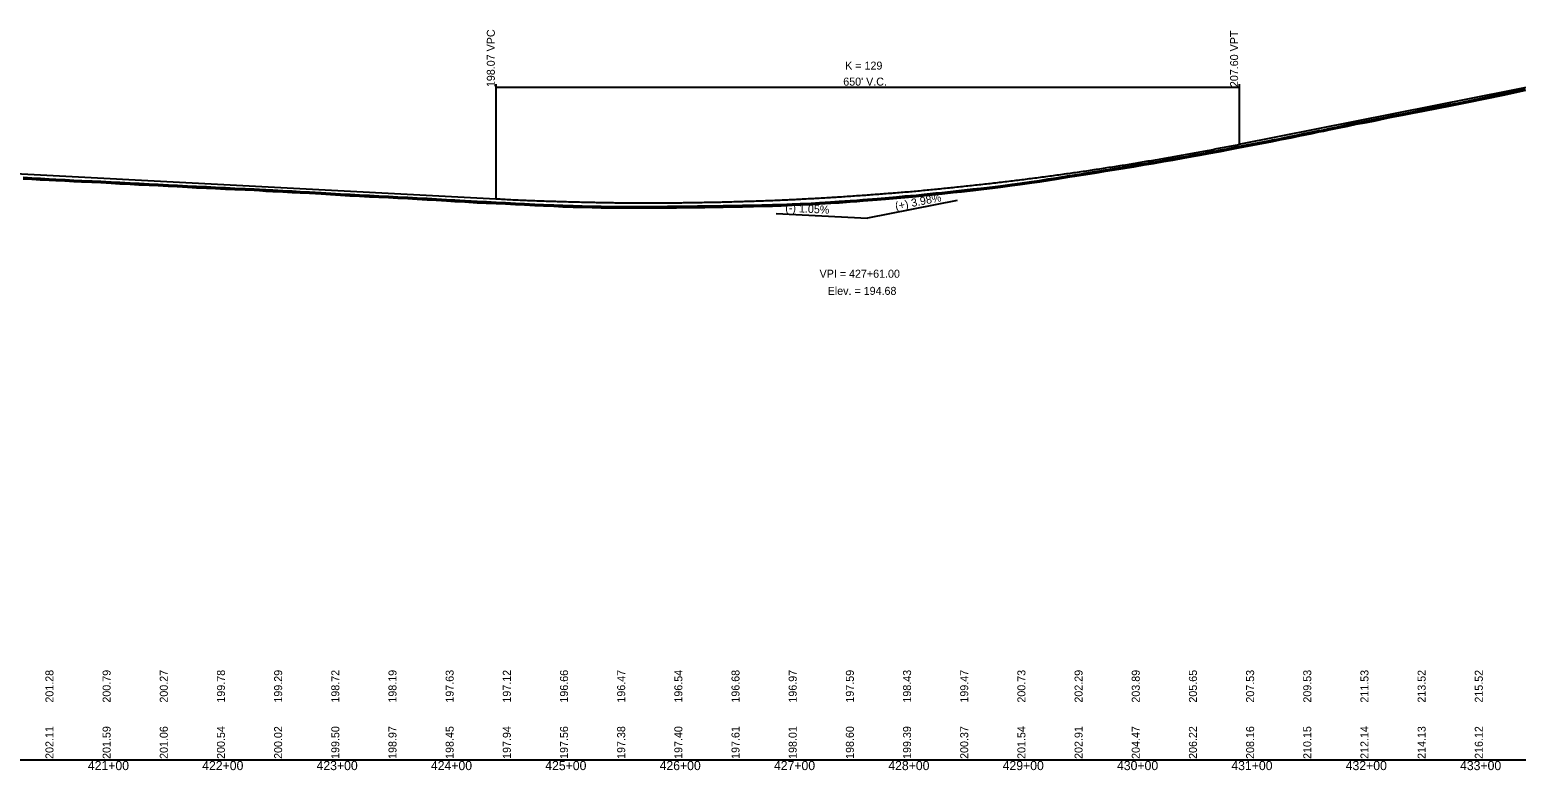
# Model space of a CAD drawing. Extents: x 1876258 to 1932803, y 754739 to 837911.
# Drawn here: x 1920391 to 1921691, y 827954 to 828601 of the extents above; entities that cross this region are included whole.
import ezdxf

# ---------------------------------------------------------------- set-up
doc = ezdxf.new("R2010")
doc.units = 0
for name, color, linetype in [('RD_DDB_GradeTX', 7, 'Continuous'), ('RD_DDB_Profile_EX', 7, 'Continuous'), ('RD_DDB_Profile_Lbl', 7, 'Continuous'), ('RD_DDB_Profile_PR', 7, 'Continuous'), ('RD_DDB_StaTX', 7, 'Continuous'), ('RD_DDB_StripGrade', 7, 'Continuous'), ('RD_DDB_VCLbl', 7, 'Continuous'), ('RD_GPK_Profile_Cell', 7, 'Continuous'), ('RD_Sketch1', 7, 'Continuous')]:
    doc.layers.add(name, color=color, linetype=linetype)

msp = doc.modelspace()

# ---------------------------------------------------------------- linework, layer by layer
at = {"layer": 'RD_DDB_GradeTX'}
for p in [(1921202.5, 828451.8), (1921044.2, 828440.4)]:
    msp.add_line(p, (1921124.1, 828436.2), dxfattribs=at)
at = {"layer": 'RD_DDB_Profile_EX'}
for points in [[(1921091.8, 828449.4), (1921099.2, 828449.8), (1921108.8, 828450.5), (1921114.8, 828450.9), (1921120.1, 828451.3), (1921132.5, 828452.3), (1921139.7, 828452.9), (1921149.6, 828453.8), (1921156.8, 828454.4), (1921166.7, 828455.3), (1921173.9, 828456), (1921183.8, 828457), (1921189.2, 828457.5), (1921199, 828458.6), (1921206.2, 828459.3), (1921216.3, 828460.5), (1921223.3, 828461.3), (1921233.4, 828462.5), (1921240.4, 828463.4), (1921250.5, 828464.7), (1921257.5, 828465.6), (1921267.6, 828467.1), (1921274.6, 828468.1), (1921282.1, 828469.3), (1921289.2, 828470.4), (1921300.9, 828472.3), (1921305.3, 828473), (1921312.8, 828474.2), (1921322.6, 828475.6), (1921325.9, 828476.2), (1921332, 828477.2), (1921340, 828478.4), (1921349.3, 828480), (1921357, 828481.2), (1921366.1, 828482.8), (1921374, 828484.1), (1921383.1, 828485.7), (1921390.9, 828487), (1921400.1, 828488.7), (1921407.9, 828490.1), (1921414.8, 828491.4), (1921422.6, 828492.8), (1921432.7, 828494.6), (1921439.8, 828496), (1921448.5, 828497.7), (1921478.1, 828503.4), (1921486.2, 828504.9), (1921494.5, 828506.6), (1921502.1, 828508.2), (1921513, 828510.4), (1921518.7, 828511.6), (1921523, 828512.4), (1921527.6, 828513.4), (1921535.1, 828515), (1921544, 828516.8), (1921551.5, 828518.3), (1921560.4, 828519.9), (1921567.9, 828521.4), (1921576.8, 828523.3), (1921582.4, 828524.4), (1921593.3, 828526.5), (1921600.5, 828527.9), (1921610, 828529.8), (1921633.9, 828534.5), (1921641.2, 828536), (1921648.5, 828537.4), (1921679.9, 828543.9), (1921699.8, 828548)], [(1920385.6, 828470.7), (1920393.3, 828470.3), (1920400.6, 828469.9), (1920408.3, 828469.4), (1920414.2, 828469.2), (1920422.2, 828468.8), (1920429.9, 828468.4), (1920436.7, 828468.1), (1920445.8, 828467.7), (1920453.5, 828467.3), (1920462.5, 828466.8), (1920470.2, 828466.4), (1920479.2, 828465.9), (1920486.9, 828465.5), (1920495.8, 828465.1), (1920503.6, 828464.7), (1920512.5, 828464.2), (1920520.4, 828463.8), (1920529.3, 828463.3), (1920537.1, 828462.9), (1920545.9, 828462.5), (1920553.9, 828462.1), (1920562.6, 828461.7), (1920570.6, 828461.3), (1920579.7, 828460.9), (1920587.5, 828460.6), (1920592.3, 828460.3), (1920597.8, 828459.9), (1920604.1, 828459.6), (1920612.6, 828459.3), (1920620.8, 828458.8), (1920627.8, 828458.4), (1920636, 828458), (1920646.2, 828457.4), (1920654.5, 828456.9), (1920663, 828456.4), (1920671.4, 828455.9), (1920679.8, 828455.4), (1920688.4, 828455), (1920696.6, 828454.6), (1920705.2, 828454.2), (1920713.4, 828453.7), (1920722.1, 828453.3), (1920730.2, 828452.9), (1920738.9, 828452.4), (1920746.9, 828452), (1920755.9, 828451.4), (1920763, 828450.9), (1920772, 828450.5), (1920782.6, 828449.8), (1920790.6, 828449.4), (1920799.4, 828449), (1920807.3, 828448.7), (1920816.1, 828448.3), (1920824, 828447.8), (1920833, 828447.4), (1920840.8, 828447), (1920849.7, 828446.6), (1920857.5, 828446.3), (1920866.6, 828446), (1920874.4, 828445.8), (1920883.3, 828445.5), (1920891, 828445.4), (1920900, 828445.2), (1920907.7, 828445.2), (1920916.9, 828445.2), (1920924.5, 828445.2), (1920933.6, 828445.2), (1920940.8, 828445.2), (1920949.2, 828445.4), (1920957, 828445.4), (1920966, 828445.6), (1920975.4, 828445.7), (1920981.7, 828445.7), (1920991.2, 828445.9), (1920997.8, 828446), (1921007.4, 828446.1), (1921014.7, 828446.2), (1921024.2, 828446.4), (1921031.5, 828446.6), (1921041, 828446.8), (1921048.4, 828447.1), (1921058, 828447.5), (1921065.2, 828447.8), (1921074.9, 828448.3), (1921082.2, 828448.7), (1921091.8, 828449.4)]]:
    msp.add_lwpolyline(points, dxfattribs=at)
at = {"layer": 'RD_DDB_Profile_PR'}
for p, q in [((1921449.1, 828500.8), (1921778.1, 828566.3)), ((1920351.1, 828476.6), (1920799.1, 828453.2))]:
    msp.add_line(p, q, dxfattribs=at)
msp.add_spline([(1920799.1, 828453.2), (1920812.1, 828452.5), (1920825.1, 828451.9), (1920838.1, 828451.4), (1920851.1, 828451), (1920864.1, 828450.6), (1920877.1, 828450.3), (1920890.1, 828450), (1920903.1, 828449.8), (1920916.1, 828449.7), (1920929.1, 828449.6), (1920942.1, 828449.6), (1920955.1, 828449.7), (1920968.1, 828449.9), (1920981.1, 828450.1), (1920994.1, 828450.3), (1921007.1, 828450.7), (1921020.1, 828451.1), (1921033.1, 828451.5), (1921046.1, 828452), (1921059.1, 828452.6), (1921072.1, 828453.3), (1921085.1, 828454), (1921098.1, 828454.8), (1921111.1, 828455.7), (1921124.1, 828456.6), (1921137.1, 828457.6), (1921150.1, 828458.6), (1921163.1, 828459.7), (1921176.1, 828460.9), (1921189.1, 828462.2), (1921202.1, 828463.5), (1921215.1, 828464.9), (1921228.1, 828466.3), (1921241.1, 828467.8), (1921254.1, 828469.4), (1921267.1, 828471), (1921280.1, 828472.7), (1921293.1, 828474.5), (1921306.1, 828476.3), (1921319.1, 828478.2), (1921332.1, 828480.2), (1921345.1, 828482.2), (1921358.1, 828484.3), (1921371.1, 828486.5), (1921384.1, 828488.7), (1921397.1, 828491), (1921410.1, 828493.4), (1921423.1, 828495.8), (1921436.1, 828498.3), (1921449.1, 828500.8)], degree=3, dxfattribs=at)
at = {"layer": 'RD_DDB_VCLbl'}
for p, q in [((1920799.1, 828553.3), (1920799.1, 828453.2)), ((1920799.1, 828550.8), (1921449.1, 828550.8)), ((1921449.1, 828553.3), (1921449.1, 828500.8))]:
    msp.add_line(p, q, dxfattribs=at)
at = {"layer": 'RD_GPK_Profile_Cell'}
msp.add_line((1878363.1, 827962.8), (1926563.1, 827962.8), dxfattribs=at)
at = {"layer": 'RD_Sketch1'}
msp.add_lwpolyline([(1920385.7, 828472), (1920393.3, 828471.6), (1920400.7, 828471.1), (1920408.3, 828470.6), (1920414.2, 828470.4), (1920422.3, 828470), (1920430, 828469.6), (1920436.8, 828469.3), (1920445.9, 828468.9), (1920453.5, 828468.5), (1920462.6, 828468), (1920470.3, 828467.7), (1920479.3, 828467.2), (1920487, 828466.8), (1920495.9, 828466.3), (1920503.7, 828465.9), (1920512.6, 828465.4), (1920520.5, 828465), (1920529.3, 828464.5), (1920537.2, 828464.2), (1920546, 828463.8), (1920553.9, 828463.4), (1920562.7, 828463), (1920570.7, 828462.6), (1920579.7, 828462.2), (1920587.6, 828461.9), (1920592.3, 828461.5), (1920597.9, 828461.2), (1920604.1, 828460.9), (1920612.7, 828460.5), (1920620.9, 828460.1), (1920627.8, 828459.7), (1920636.1, 828459.2), (1920646.3, 828458.6), (1920654.6, 828458.1), (1920663.1, 828457.6), (1920671.5, 828457.1), (1920679.8, 828456.7), (1920688.4, 828456.3), (1920696.6, 828455.8), (1920705.2, 828455.4), (1920713.4, 828455), (1920722.1, 828454.6), (1920730.2, 828454.1), (1920739, 828453.7), (1920747, 828453.2), (1920755.9, 828452.6), (1920763, 828452.2), (1920772.1, 828451.8), (1920782.7, 828451.1), (1920790.7, 828450.7), (1920799.4, 828450.3), (1920807.4, 828449.9), (1920816.2, 828449.5), (1920824.1, 828449.1), (1920833, 828448.6), (1920840.8, 828448.3), (1920849.8, 828447.9), (1920857.6, 828447.6), (1920866.7, 828447.2), (1920874.4, 828447), (1920883.4, 828446.7), (1920891, 828446.6), (1920900, 828446.5), (1920907.7, 828446.4), (1920916.9, 828446.4), (1920924.5, 828446.4), (1920933.6, 828446.4), (1920940.7, 828446.5), (1920949.2, 828446.6), (1920957, 828446.7), (1920966, 828446.8), (1920975.4, 828446.9), (1920981.7, 828447), (1920991.2, 828447.1), (1920997.8, 828447.2), (1921007.4, 828447.3), (1921014.6, 828447.5), (1921024.2, 828447.6), (1921031.5, 828447.8), (1921041, 828448.1), (1921048.4, 828448.3), (1921058, 828448.7), (1921065.2, 828449), (1921074.8, 828449.5), (1921082.1, 828450), (1921091.7, 828450.6), (1921099.1, 828451.1), (1921108.8, 828451.7), (1921114.7, 828452.1), (1921120, 828452.5), (1921132.4, 828453.5), (1921139.6, 828454.1), (1921149.5, 828455), (1921156.7, 828455.7), (1921166.6, 828456.5), (1921173.7, 828457.2), (1921183.7, 828458.3), (1921189.1, 828458.8), (1921198.9, 828459.8), (1921206.1, 828460.6), (1921216.1, 828461.8), (1921223.2, 828462.5), (1921233.2, 828463.7), (1921240.2, 828464.6), (1921250.4, 828466), (1921257.3, 828466.9), (1921267.4, 828468.3), (1921274.4, 828469.3), (1921281.9, 828470.5), (1921289, 828471.6), (1921300.7, 828473.5), (1921305.1, 828474.2), (1921312.6, 828475.4), (1921322.4, 828476.9), (1921325.7, 828477.4), (1921331.8, 828478.4), (1921335.1, 828478.9), (1921339.8, 828479.6), (1921344.5, 828480.4), (1921349.1, 828481.2), (1921353.9, 828482), (1921356.8, 828482.5), (1921363.3, 828483.6), (1921365.9, 828484), (1921372.6, 828485.1), (1921373.8, 828485.3), (1921382, 828486.7), (1921382.9, 828486.9), (1921390.7, 828488.3), (1921391.4, 828488.4), (1921399.9, 828489.9), (1921400.8, 828490), (1921407.6, 828491.3), (1921410.1, 828491.8), (1921414.5, 828492.6), (1921419.5, 828493.5), (1921422.3, 828494.1), (1921428.9, 828495.2), (1921432.4, 828495.9), (1921438.3, 828496.9), (1921439.5, 828497.2), (1921447.7, 828498.8), (1921448.3, 828498.9), (1921457, 828500.6), (1921466.4, 828502.4), (1921475.8, 828504.2), (1921477.8, 828504.6), (1921485.2, 828506), (1921486, 828506.2), (1921494.2, 828507.8), (1921494.6, 828507.9), (1921501.8, 828509.4), (1921503.9, 828509.9), (1921512.8, 828511.7), (1921513.3, 828511.8), (1921518.5, 828512.8), (1921522.7, 828513.6), (1921527.4, 828514.6), (1921534.9, 828516.2), (1921543.8, 828518), (1921551.2, 828519.5), (1921560.1, 828521.2), (1921567.6, 828522.7), (1921576.6, 828524.5), (1921582.1, 828525.6), (1921593.1, 828527.7), (1921600.3, 828529.2), (1921609.8, 828531.1), (1921633.6, 828535.8), (1921641, 828537.2), (1921648.2, 828538.6), (1921679.6, 828545.1), (1921699.5, 828549.2)], dxfattribs=at)

# ---------------------------------------------------------------- texts
at = {"layer": 'RD_DDB_GradeTX'}
for s, rotation, p in [('(+) 3.98%', 11.2488, (1921148.9, 828443.2)), ('(-) 1.05%', 357.008, (1921052, 828442))]:
    msp.add_text(s, height=7, rotation=rotation, dxfattribs=at).set_placement(p)
at = {"layer": 'RD_DDB_Profile_Lbl'}
for s, p in [('VPI = 427+61.00', (1921082.1, 828384.2)), ('Elev. = 194.68', (1921089.2, 828369.2))]:
    msp.add_text(s, height=7, dxfattribs=at).set_placement(p)
at = {"layer": 'RD_DDB_StaTX'}
for s, p in [('421+00', (1920442.2, 827953.8)), ('422+00', (1920542.2, 827953.8)), ('423+00', (1920642.2, 827953.8)), ('424+00', (1920742.2, 827953.8)), ('425+00', (1920842.2, 827953.8)), ('426+00', (1920942.2, 827953.8)), ('427+00', (1921042.2, 827953.8)), ('428+00', (1921142.2, 827953.8)), ('429+00', (1921242.2, 827953.8)), ('430+00', (1921342.2, 827953.8)), ('431+00', (1921442.2, 827953.8)), ('432+00', (1921542.2, 827953.8)), ('433+00', (1921642.2, 827953.8))]:
    msp.add_text(s, height=8, dxfattribs=at).set_placement(p)
at = {"layer": 'RD_DDB_StripGrade'}
for s, p in [('198.07 VPC', (1920798.1, 828550.8)), ('207.60 VPT', (1921448.1, 828550.8)), ('201.28', (1920412.1, 828012.8)), ('200.79', (1920462.1, 828012.8)), ('200.27', (1920512.1, 828012.8)), ('199.78', (1920562.1, 828012.8)), ('199.29', (1920612.1, 828012.8)), ('198.72', (1920662.1, 828012.8)), ('198.19', (1920712.1, 828012.8)), ('197.63', (1920762.1, 828012.8)), ('197.12', (1920812.1, 828012.8)), ('196.66', (1920862.1, 828012.8)), ('196.47', (1920912.1, 828012.8)), ('196.54', (1920962.1, 828012.8)), ('196.68', (1921012.1, 828012.8)), ('196.97', (1921062.1, 828012.8)), ('197.59', (1921112.1, 828012.8)), ('198.43', (1921162.1, 828012.8)), ('199.47', (1921212.1, 828012.8)), ('200.73', (1921262.1, 828012.8)), ('202.29', (1921312.1, 828012.8)), ('203.89', (1921362.1, 828012.8)), ('205.65', (1921412.1, 828012.8)), ('207.53', (1921462.1, 828012.8)), ('209.53', (1921512.1, 828012.8)), ('211.53', (1921562.1, 828012.8)), ('213.52', (1921612.1, 828012.8)), ('215.52', (1921662.1, 828012.8)), ('202.11', (1920412.1, 827963.6)), ('201.59', (1920462.1, 827963.6)), ('201.06', (1920512.1, 827963.6)), ('200.54', (1920562.1, 827963.6)), ('200.02', (1920612.1, 827963.6)), ('199.50', (1920662.1, 827963.6)), ('198.97', (1920712.1, 827963.6)), ('198.45', (1920762.1, 827963.6)), ('197.94', (1920812.1, 827963.6)), ('197.56', (1920862.1, 827963.6)), ('197.38', (1920912.1, 827963.6)), ('197.40', (1920962.1, 827963.6)), ('197.61', (1921012.1, 827963.6)), ('198.01', (1921062.1, 827963.6)), ('198.60', (1921112.1, 827963.6)), ('199.39', (1921162.1, 827963.6)), ('200.37', (1921212.1, 827963.6)), ('201.54', (1921262.1, 827963.6)), ('202.91', (1921312.1, 827963.6)), ('204.47', (1921362.1, 827963.6)), ('206.22', (1921412.1, 827963.6)), ('208.16', (1921462.1, 827963.6)), ('210.15', (1921512.1, 827963.6)), ('212.14', (1921562.1, 827963.6)), ('214.13', (1921612.1, 827963.6)), ('216.12', (1921662.1, 827963.6))]:
    msp.add_text(s, height=7, rotation=90, dxfattribs=at).set_placement(p)
at = {"layer": 'RD_DDB_VCLbl'}
for s, p in [('K = 129', (1921104.5, 828566.1)), ("650' V.C.", (1921102.8, 828552.1))]:
    msp.add_text(s, height=7, dxfattribs=at).set_placement(p)

doc.saveas('drawing.dxf')
